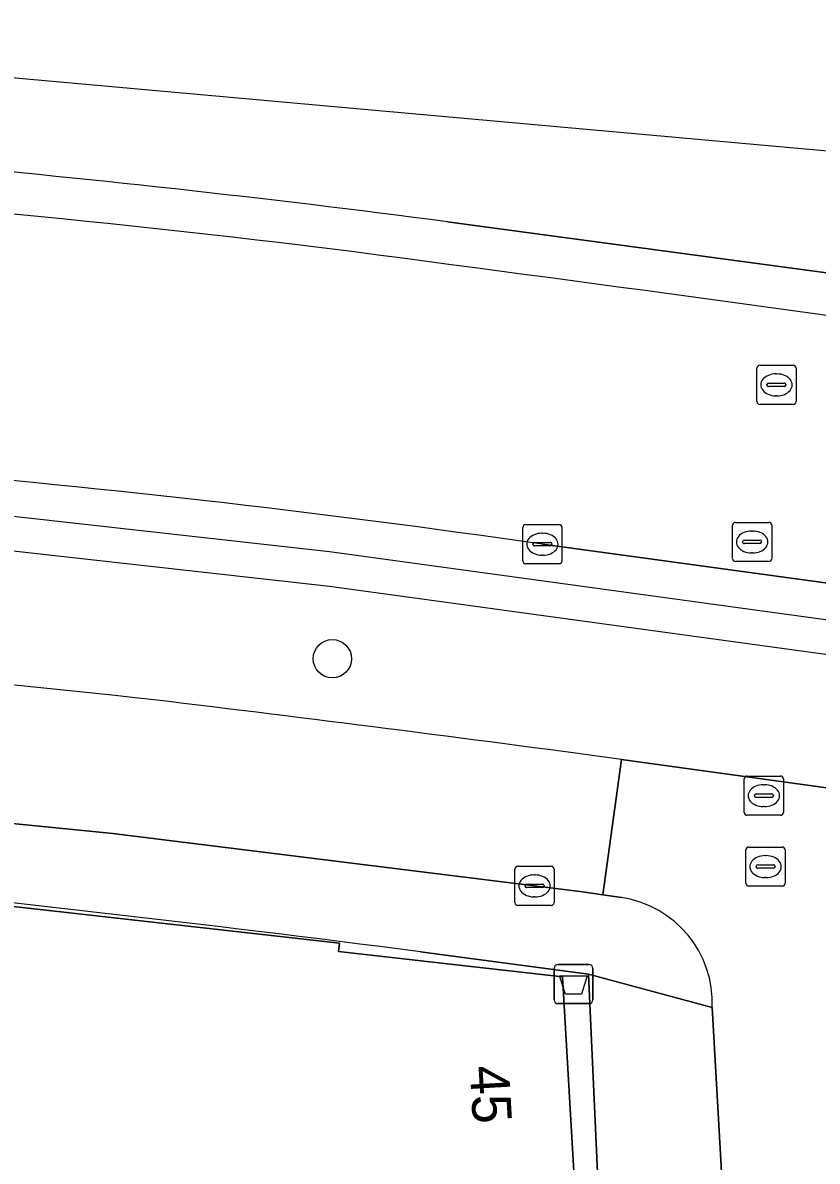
# Model space of a CAD drawing. Extents: x 160856 to 161310, y 384024 to 384878.
# Drawn here: x 161038.04 to 161058.32, y 384848.94 to 384878 of the extents above; entities that cross this region are included whole.
import ezdxf

# ---------------------------------------------------------------- set-up
doc = ezdxf.new("R2010")
doc.units = 0
for name, color, linetype in [('IMGEO_Afvalbak', 7, 'Continuous'), ('IMGEO_Berm_gesloten', 7, 'Continuous'), ('IMGEO_Berm_groen', 7, 'Continuous'), ('IMGEO_Boom', 7, 'Continuous'), ('IMGEO_Erf', 7, 'Continuous'), ('IMGEO_Hek', 7, 'Continuous'), ('IMGEO_Kolk', 7, 'Continuous'), ('IMGEO_Pand', 7, 'Continuous'), ('IMGEO_Pand_nummerreeks', 7, 'Continuous'), ('IMGEO_Rijbaan_lokaal_gesloten', 7, 'Continuous'), ('IMGEO_Rijbaan_lokaal_open', 7, 'Continuous'), ('IMGEO_Rijbaan_regionaal_gesloten', 7, 'Continuous'), ('IMGEO_Rioolput', 7, 'Continuous'), ('IMGEO_Voetpad_open', 7, 'Continuous')]:
    doc.layers.add(name, color=color, linetype=linetype)

msp = doc.modelspace()

# ---------------------------------------------------------------- linework, layer by layer
at = {"layer": 'IMGEO_Afvalbak'}
for p, q in [((161051.601, 384853.066), (161051.601, 384853.866)), ((161051.601, 384853.866), (161051.601, 384853.066)), ((161051.701, 384853.966), (161052.491, 384853.966)), ((161052.491, 384853.966), (161051.701, 384853.966)), ((161052.591, 384853.866), (161052.591, 384853.066)), ((161052.591, 384853.066), (161052.591, 384853.866)), ((161052.491, 384852.966), (161051.701, 384852.966)), ((161051.701, 384852.966), (161052.491, 384852.966))]:
    msp.add_line(p, q, dxfattribs=at)
msp.add_lwpolyline([(161051.744, 384853.68), (161052.448, 384853.68), (161052.299, 384853.21), (161051.893, 384853.21), (161051.744, 384853.68)], dxfattribs=at)
for centre, start, end in [((161051.701, 384853.866), 90, 180), ((161051.701, 384853.866), 90, 180), ((161052.491, 384853.866), 0, 90), ((161052.491, 384853.866), 360, 90), ((161051.701, 384853.066), 180, 270), ((161051.701, 384853.066), 180, 270), ((161052.491, 384853.066), 270, 0), ((161052.491, 384853.066), 270, 0)]:
    msp.add_arc(centre, 0.1, start, end, dxfattribs=at)
at = {"layer": 'IMGEO_Berm_gesloten'}
msp.add_lwpolyline([(161079.598, 384868.781), (161078.615, 384868.917), (161063.751, 384870.924), (161058.807, 384871.589), (161048.88, 384872.923)], dxfattribs=at)
for centre, radius, start, end in [((161004.304, 384532.145), 343.681, 82.5476, 84.88226), ((161006.664, 384550.347), 324.268, 83.05418, 86.585), ((160761.385, 382703.066), 2187.746, 82.004803, 82.528141)]:
    msp.add_arc(centre, radius, start, end, dxfattribs=at)
at = {"layer": 'IMGEO_Berm_groen'}
for points in [[(161066.368, 384862.634), (161051.304, 384864.693)], [(161053.322, 384859.202), (161070.144, 384856.878)]]:
    msp.add_lwpolyline(points, dxfattribs=at)
for centre, radius, start, end in [((161010.431, 384581.499), 286.128, 81.78721, 85.28223), ((160973.885, 384240.011), 624.371, 83.792655, 85.259743), ((160936.384, 383988.673), 878.348, 82.34927, 83.13351)]:
    msp.add_arc(centre, radius, start, end, dxfattribs=at)
at = {"layer": 'IMGEO_Boom'}
msp.add_circle((161045.943, 384861.769), 0.489, dxfattribs=at)
at = {"layer": 'IMGEO_Erf'}
for points in [[(160980.275, 384853.199), (160980.777, 384850.437), (160985.188, 384850.448), (160985.171, 384853.84), (160985.162, 384855.597), (161014.495, 384855.838), (161033.099, 384855.976), (161046.123, 384854.508), (161046.099, 384854.297), (161051.818, 384853.651), (161052.159, 384847.803), (161051.84, 384847.798), (161052.002, 384845.047), (161032.851, 384843.877), (161032.05, 384843.828), (161031.984, 384850.083), (160988.754, 384849.705), (160988.807, 384843.721), (160982.005, 384843.612), (160982.53, 384840.482), (160983.621, 384834.138), (160983.732, 384833.149), (161000, 384763.026)], [(161052.811, 384846.411), (161052.478, 384853.721), (161048.192, 384854.289)]]:
    msp.add_lwpolyline(points, dxfattribs=at)
msp.add_arc((160974.518, 384283.044), 575.977, 82.651068, 84.30757, dxfattribs=at)
at = {"layer": 'IMGEO_Hek'}
for points in [[(160981.991, 384864.071), (160981.991, 384864.963), (160990.538, 384865.942), (161000.837, 384866.621), (161011.863, 384866.872), (161023.361, 384866.572), (161034.743, 384865.752), (161045.874, 384864.511), (161070.2, 384861.176), (161078.924, 384859.65), (161087.515, 384857.461), (161095.594, 384855.909)], [(160981.991, 384864.071), (160990.538, 384865.05), (161000.837, 384865.729), (161011.863, 384865.98), (161023.361, 384865.68), (161034.743, 384864.86), (161045.874, 384863.619), (161070.2, 384860.284), (161078.924, 384858.758), (161087.515, 384856.569), (161095.594, 384855.017)]]:
    msp.add_lwpolyline(points, dxfattribs=at)
at = {"layer": 'IMGEO_Kolk'}
for p, q in [((161050.803, 384864.267), (161050.803, 384865.119)), ((161050.878, 384865.193), (161051.73, 384865.193)), ((161051.804, 384865.119), (161051.804, 384864.267)), ((161051.105, 384864.736), (161051.503, 384864.736)), ((161051.291, 384864.973), (161051.316, 384864.973)), ((161051.062, 384864.687), (161051.062, 384864.699)), ((161051.5, 384864.65), (161051.102, 384864.65)), ((161051.546, 384864.699), (161051.546, 384864.687)), ((161051.73, 384864.193), (161050.878, 384864.193)), ((161051.314, 384864.413), (161051.289, 384864.413)), ((161050.603, 384855.546), (161050.603, 384856.398)), ((161050.678, 384856.472), (161051.53, 384856.472)), ((161051.604, 384856.398), (161051.604, 384855.546)), ((161050.905, 384856.015), (161051.303, 384856.015)), ((161051.091, 384856.252), (161051.116, 384856.252)), ((161050.862, 384855.966), (161050.862, 384855.978)), ((161051.3, 384855.929), (161050.902, 384855.929)), ((161051.346, 384855.978), (161051.346, 384855.966)), ((161051.53, 384855.472), (161050.678, 384855.472)), ((161051.114, 384855.692), (161051.089, 384855.692))]:
    msp.add_line(p, q, dxfattribs=at)
for points in [[(161050.803, 384864.267), (161050.803, 384865.119)], [(161050.878, 384865.193), (161051.73, 384865.193)], [(161051.804, 384865.119), (161051.804, 384864.267)], [(161051.73, 384864.193), (161050.878, 384864.193)], [(161050.603, 384855.546), (161050.603, 384856.398)], [(161050.678, 384856.472), (161051.53, 384856.472)], [(161051.604, 384856.398), (161051.604, 384855.546)], [(161051.53, 384855.472), (161050.678, 384855.472)]]:
    msp.add_lwpolyline(points, dxfattribs=at)
for centre, radius, start, end in [((161050.88, 384865.117), 0.0765, 91.552, 178.448), ((161050.88, 384865.117), 0.0765, 91.552, 178.448), ((161051.728, 384865.117), 0.0765, 1.552, 88.448), ((161051.728, 384865.117), 0.0765, 1.552, 88.448), ((161051.102, 384864.696), 0.0403, 85.8775, 175.7526), ((161051.507, 384864.698), 0.0386, 1.7309, 96.639), ((161051.099, 384864.686), 0.0366, 178.938, 274.7102), ((161051.503, 384864.693), 0.043, 264.8664, 352.4533), ((161050.88, 384864.269), 0.0765, 181.552, 268.448), ((161050.88, 384864.269), 0.0765, 181.552, 268.448), ((161051.728, 384864.269), 0.0765, 271.552, 358.448), ((161051.728, 384864.269), 0.0765, 271.552, 358.448), ((161050.68, 384856.396), 0.0765, 91.552, 178.448), ((161050.68, 384856.396), 0.0765, 91.552, 178.448), ((161051.528, 384856.396), 0.0765, 1.552, 88.448), ((161051.528, 384856.396), 0.0765, 1.552, 88.448), ((161050.902, 384855.975), 0.0403, 85.8775, 175.7526), ((161051.307, 384855.977), 0.0386, 1.7309, 96.639), ((161050.899, 384855.965), 0.0366, 178.938, 274.7102), ((161051.303, 384855.972), 0.043, 264.8664, 352.4533), ((161050.68, 384855.548), 0.0765, 181.552, 268.448), ((161050.68, 384855.548), 0.0765, 181.552, 268.448), ((161051.528, 384855.548), 0.0765, 271.552, 358.448), ((161051.528, 384855.548), 0.0765, 271.552, 358.448)]:
    msp.add_arc(centre, radius, start, end, dxfattribs=at)
for centre, major_axis, ratio, start_param, end_param in [((161051.29, 384864.693), (-0.387, 0.002), 0.722429, 4.712389, 7.853982), ((161051.315, 384864.693), (-0.39, 0.002), 0.717154, 1.570796, 4.712389), ((161051.09, 384855.972), (-0.387, 0.002), 0.722429, 4.712389, 7.853982), ((161051.115, 384855.972), (-0.39, 0.002), 0.717154, 1.570796, 4.712389)]:
    msp.add_ellipse(centre, major_axis=major_axis, ratio=ratio, start_param=start_param, end_param=end_param, dxfattribs=at)
at = {"layer": 'IMGEO_Pand'}
msp.add_lwpolyline([(161051.818, 384853.651), (161046.099, 384854.297), (161046.123, 384854.508), (161033.099, 384855.976), (161014.495, 384855.838), (160985.162, 384855.597), (160985.171, 384853.84), (160985.188, 384850.448), (160980.777, 384850.437), (160980.583, 384850.437), (160981.841, 384843.609), (160982.005, 384843.612), (160988.807, 384843.721), (160988.754, 384849.705), (161031.984, 384850.083), (161032.05, 384843.828), (161032.851, 384843.877), (161052.002, 384845.047), (161051.84, 384847.798), (161052.159, 384847.803)], close=True, dxfattribs=at)
at = {"layer": 'IMGEO_Rijbaan_lokaal_gesloten'}
msp.add_lwpolyline([(161026.822, 384858.62), (161027.933, 384858.537), (161032.136, 384858.126), (161040.341, 384857.308), (161051.104, 384855.972), (161052.331, 384855.82), (161052.85, 384855.743), (161053.322, 384859.202)], dxfattribs=at)
for centre, radius, start, end in [((160973.885, 384240.011), 624.371, 83.792655, 85.259743), ((160936.384, 383988.673), 878.348, 82.34927, 83.13351)]:
    msp.add_arc(centre, radius, start, end, dxfattribs=at)
at = {"layer": 'IMGEO_Rijbaan_lokaal_open'}
for points in [[(161070.144, 384856.878), (161053.322, 384859.202), (161052.85, 384855.743), (161053.325, 384855.672)], [(161055.64, 384852.868), (161055.902, 384848.222), (161059.357, 384848.351)]]:
    msp.add_lwpolyline(points, dxfattribs=at)
msp.add_arc((161052.926, 384852.985), 2.716, 357.5316, 81.555, dxfattribs=at)
at = {"layer": 'IMGEO_Rijbaan_regionaal_gesloten'}
for points in [[(161159.494, 384865.813), (161169.487, 384866.328), (161180.477, 384866.898), (161204.609, 384868.254), (161229.619, 384869.602), (161254.541, 384870.979), (161254.166, 384874.428), (161167.157, 384868.815), (161117.456, 384869.429), (161022.134, 384878.002), (161020.709, 384877.941), (160983.645, 384876.362), (160971.848, 384874.449), (160909.879, 384864.4), (160874.71, 384856.965)], [(161048.88, 384872.923), (161058.807, 384871.589), (161063.751, 384870.924), (161078.615, 384868.917), (161079.598, 384868.781)], [(161051.304, 384864.693), (161066.368, 384862.634)]]:
    msp.add_lwpolyline(points, dxfattribs=at)
for centre, radius, start, end in [((161004.304, 384532.145), 343.681, 82.5476, 84.88226), ((161006.664, 384550.347), 324.268, 83.05418, 86.585), ((160761.385, 382703.066), 2187.746, 82.004803, 82.528141), ((161010.431, 384581.499), 286.128, 81.78721, 85.28223)]:
    msp.add_arc(centre, radius, start, end, dxfattribs=at)
at = {"layer": 'IMGEO_Rioolput'}
for p, q in [((161056.776, 384868.334), (161056.776, 384869.186)), ((161056.851, 384869.26), (161057.703, 384869.26)), ((161057.777, 384869.186), (161057.777, 384868.334)), ((161057.078, 384868.803), (161057.476, 384868.803)), ((161057.264, 384869.04), (161057.289, 384869.04)), ((161057.035, 384868.754), (161057.035, 384868.766)), ((161057.473, 384868.717), (161057.075, 384868.717)), ((161057.519, 384868.766), (161057.519, 384868.754)), ((161057.703, 384868.26), (161056.851, 384868.26)), ((161057.287, 384868.48), (161057.262, 384868.48)), ((161056.156, 384864.324), (161056.156, 384865.176)), ((161056.231, 384865.25), (161057.083, 384865.25)), ((161056.644, 384865.03), (161056.669, 384865.03)), ((161057.157, 384865.176), (161057.157, 384864.324)), ((161056.415, 384864.744), (161056.415, 384864.756)), ((161056.458, 384864.793), (161056.856, 384864.793)), ((161056.899, 384864.756), (161056.899, 384864.744)), ((161056.853, 384864.707), (161056.455, 384864.707)), ((161056.667, 384864.47), (161056.642, 384864.47)), ((161057.083, 384864.25), (161056.231, 384864.25)), ((161056.456, 384857.849), (161056.456, 384858.701)), ((161056.531, 384858.775), (161057.383, 384858.775)), ((161057.457, 384858.701), (161057.457, 384857.849)), ((161056.944, 384858.555), (161056.969, 384858.555)), ((161056.715, 384858.269), (161056.715, 384858.281)), ((161057.153, 384858.232), (161056.755, 384858.232)), ((161056.758, 384858.318), (161057.156, 384858.318)), ((161057.199, 384858.281), (161057.199, 384858.269)), ((161057.383, 384857.775), (161056.531, 384857.775)), ((161056.967, 384857.995), (161056.942, 384857.995)), ((161056.499, 384856.038), (161056.499, 384856.89)), ((161056.574, 384856.964), (161057.426, 384856.964)), ((161057.5, 384856.89), (161057.5, 384856.038)), ((161056.987, 384856.744), (161057.012, 384856.744)), ((161056.758, 384856.458), (161056.758, 384856.47)), ((161057.196, 384856.421), (161056.798, 384856.421)), ((161056.801, 384856.507), (161057.199, 384856.507)), ((161057.242, 384856.47), (161057.242, 384856.458)), ((161057.01, 384856.184), (161056.985, 384856.184)), ((161057.426, 384855.964), (161056.574, 384855.964))]:
    msp.add_line(p, q, dxfattribs=at)
for points in [[(161056.776, 384868.334), (161056.776, 384869.186)], [(161056.851, 384869.26), (161057.703, 384869.26)], [(161057.777, 384869.186), (161057.777, 384868.334)], [(161057.703, 384868.26), (161056.851, 384868.26)], [(161056.156, 384864.324), (161056.156, 384865.176)], [(161056.231, 384865.25), (161057.083, 384865.25)], [(161057.157, 384865.176), (161057.157, 384864.324)], [(161057.083, 384864.25), (161056.231, 384864.25)], [(161056.456, 384857.849), (161056.456, 384858.701)], [(161056.531, 384858.775), (161057.383, 384858.775)], [(161057.457, 384858.701), (161057.457, 384857.849)], [(161057.383, 384857.775), (161056.531, 384857.775)], [(161056.499, 384856.038), (161056.499, 384856.89)], [(161056.574, 384856.964), (161057.426, 384856.964)], [(161057.5, 384856.89), (161057.5, 384856.038)], [(161057.426, 384855.964), (161056.574, 384855.964)]]:
    msp.add_lwpolyline(points, dxfattribs=at)
for centre, radius, start, end in [((161056.853, 384869.184), 0.0765, 91.552, 178.448), ((161056.853, 384869.184), 0.0765, 91.552, 178.448), ((161057.701, 384869.184), 0.0765, 1.552, 88.448), ((161057.701, 384869.184), 0.0765, 1.552, 88.448), ((161057.075, 384868.763), 0.0403, 85.8775, 175.7526), ((161057.48, 384868.765), 0.0386, 1.7309, 96.639), ((161057.072, 384868.753), 0.0366, 178.938, 274.7102), ((161057.476, 384868.76), 0.043, 264.8664, 352.4533), ((161056.853, 384868.336), 0.0765, 181.552, 268.448), ((161056.853, 384868.336), 0.0765, 181.552, 268.448), ((161057.701, 384868.336), 0.0765, 271.552, 358.448), ((161057.701, 384868.336), 0.0765, 271.552, 358.448), ((161056.233, 384865.174), 0.0765, 91.552, 178.448), ((161056.233, 384865.174), 0.0765, 91.552, 178.448), ((161057.081, 384865.174), 0.0765, 1.552, 88.448), ((161057.081, 384865.174), 0.0765, 1.552, 88.448), ((161056.455, 384864.753), 0.0403, 85.8775, 175.7526), ((161056.452, 384864.743), 0.0366, 178.938, 274.7102), ((161056.856, 384864.75), 0.043, 264.8664, 352.4533), ((161056.86, 384864.755), 0.0386, 1.7309, 96.639), ((161056.233, 384864.326), 0.0765, 181.552, 268.448), ((161056.233, 384864.326), 0.0765, 181.552, 268.448), ((161057.081, 384864.326), 0.0765, 271.552, 358.448), ((161057.081, 384864.326), 0.0765, 271.552, 358.448), ((161056.533, 384858.699), 0.0765, 91.552, 178.448), ((161056.533, 384858.699), 0.0765, 91.552, 178.448), ((161057.381, 384858.699), 0.0765, 1.552, 88.448), ((161057.381, 384858.699), 0.0765, 1.552, 88.448), ((161056.755, 384858.278), 0.0403, 85.8775, 175.7526), ((161056.752, 384858.268), 0.0366, 178.938, 274.7102), ((161057.156, 384858.275), 0.043, 264.8664, 352.4533), ((161057.16, 384858.28), 0.0386, 1.7309, 96.639), ((161056.533, 384857.851), 0.0765, 181.552, 268.448), ((161056.533, 384857.851), 0.0765, 181.552, 268.448), ((161057.381, 384857.851), 0.0765, 271.552, 358.448), ((161057.381, 384857.851), 0.0765, 271.552, 358.448), ((161056.576, 384856.888), 0.0765, 91.552, 178.448), ((161056.576, 384856.888), 0.0765, 91.552, 178.448), ((161057.424, 384856.888), 0.0765, 1.552, 88.448), ((161057.424, 384856.888), 0.0765, 1.552, 88.448), ((161056.798, 384856.467), 0.0403, 85.8775, 175.7526), ((161056.795, 384856.457), 0.0366, 178.938, 274.7102), ((161057.199, 384856.464), 0.043, 264.8664, 352.4533), ((161057.203, 384856.469), 0.0386, 1.7309, 96.639), ((161056.576, 384856.04), 0.0765, 181.552, 268.448), ((161056.576, 384856.04), 0.0765, 181.552, 268.448), ((161057.424, 384856.04), 0.0765, 271.552, 358.448), ((161057.424, 384856.04), 0.0765, 271.552, 358.448)]:
    msp.add_arc(centre, radius, start, end, dxfattribs=at)
for centre, major_axis, ratio, start_param, end_param in [((161057.263, 384868.76), (-0.387, 0.002), 0.722429, 4.712389, 7.853982), ((161057.288, 384868.76), (-0.39, 0.002), 0.717154, 1.570796, 4.712389), ((161056.643, 384864.75), (-0.387, 0.002), 0.722429, 4.712389, 7.853982), ((161056.668, 384864.75), (-0.39, 0.002), 0.717154, 1.570796, 4.712389), ((161056.943, 384858.275), (-0.387, 0.002), 0.722429, 4.712389, 7.853982), ((161056.968, 384858.275), (-0.39, 0.002), 0.717154, 1.570796, 4.712389), ((161056.986, 384856.464), (-0.387, 0.002), 0.722429, 4.712389, 7.853982), ((161057.011, 384856.464), (-0.39, 0.002), 0.717154, 1.570796, 4.712389)]:
    msp.add_ellipse(centre, major_axis=major_axis, ratio=ratio, start_param=start_param, end_param=end_param, dxfattribs=at)
at = {"layer": 'IMGEO_Voetpad_open'}
for points in [[(161053.325, 384855.672), (161052.85, 384855.743), (161052.331, 384855.82), (161051.104, 384855.972), (161040.341, 384857.308), (161032.136, 384858.126), (161027.933, 384858.537), (161026.822, 384858.62)], [(161048.192, 384854.289), (161052.478, 384853.721), (161055.64, 384852.868)], [(161055.978, 384846.869), (161055.902, 384848.222), (161055.64, 384852.868), (161052.478, 384853.721), (161052.811, 384846.411), (161052.455, 384842.985), (161052.679, 384838.904), (161052.894, 384834.974), (161053.11, 384831.044), (161053.325, 384827.114), (161053.549, 384823.034), (161053.677, 384821.973), (161053.956, 384817.105)]]:
    msp.add_lwpolyline(points, dxfattribs=at)
for centre, radius, start, end in [((160974.518, 384283.044), 575.977, 82.651068, 84.30757), ((161052.926, 384852.985), 2.716, 357.5316, 81.555)]:
    msp.add_arc(centre, radius, start, end, dxfattribs=at)

# ---------------------------------------------------------------- texts
at = {"layer": 'IMGEO_Pand_nummerreeks'}
msp.add_text('45', height=1, rotation=273.3344, dxfattribs=at).set_placement((161049.447, 384851.364))

doc.saveas('drawing.dxf')
